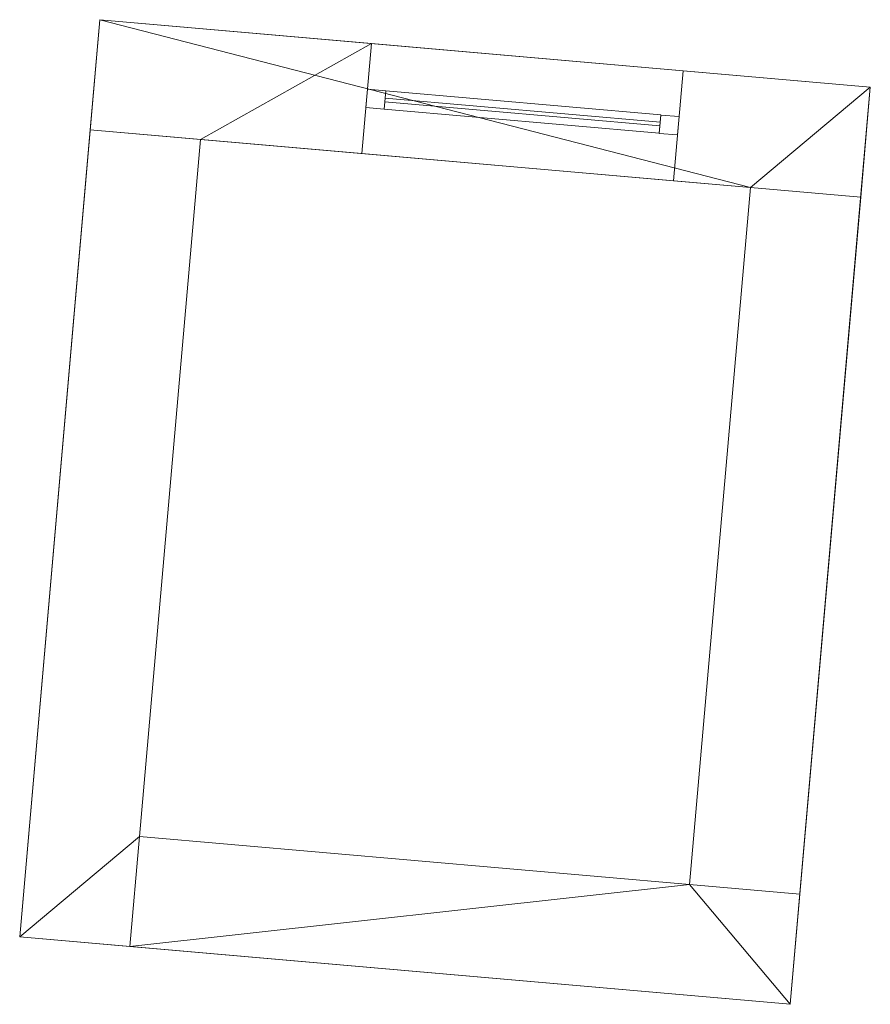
# Model space of a CAD drawing. Header units: millimetres. Extents: x -430348 to -225823, y -86243 to 5084.
# Tile 614 of 656: x -371758 to -369448, y -13651 to -10977. Entities that reach past the tile are written whole.
import ezdxf

# ---------------------------------------------------------------- set-up
doc = ezdxf.new("R2010")
doc.units = ezdxf.units.MM
for name, color, linetype, lineweight in [('A-GLAZ-CURT', 52, 'Continuous', 9), ('A-GLAZ-CWMG', 51, 'Continuous', 9), ('A-ROOF', 132, 'Continuous', 9), ('A-WALL', 113, 'Continuous', 9)]:
    doc.layers.add(name, color=color, linetype=linetype, lineweight=lineweight)

# ---------------------------------------------------------------- blocks, each defined once
blk = doc.blocks.new('System Panel - door 4-518760-_3D_ Copy 1')
at = {"layer": 'A-GLAZ-CURT'}
mesh = blk.add_polyface(dxfattribs=at)
corners = [(-375, 5), (-375, 5, 1619.3), (375, 5, 1619.3), (375, 5)]
mesh.append_faces([[corners[k] for k in face] for face in [(2, 3, 0, 1)]])
mesh = blk.add_polyface(dxfattribs=at)
corners = [(375, -5), (-375, -5), (-375, 5), (375, 5)]
mesh.append_faces([[corners[k] for k in face] for face in [(3, 0, 1, 2)]])
mesh = blk.add_polyface(dxfattribs=at)
corners = [(-375, -5, 1619.3), (375, -5, 1619.3), (375, 5, 1619.3), (-375, 5, 1619.3)]
mesh.append_faces([[corners[k] for k in face] for face in [(3, 0, 1, 2)]])
mesh = blk.add_polyface(dxfattribs=at)
corners = [(-375, -5), (-375, -5, 1619.3), (-375, 5, 1619.3), (-375, 5)]
mesh.append_faces([[corners[k] for k in face] for face in [(0, 1, 2, 3)]])
mesh = blk.add_polyface(dxfattribs=at)
corners = [(375, -5, 1619.3), (375, -5), (375, 5), (375, 5, 1619.3)]
mesh.append_faces([[corners[k] for k in face] for face in [(0, 1, 2, 3)]])
mesh = blk.add_polyface(dxfattribs=at)
corners = [(-375, -5), (375, -5), (375, -5, 1619.3), (-375, -5, 1619.3)]
mesh.append_faces([[corners[k] for k in face] for face in [(3, 0, 1, 2)]])
blk = doc.blocks.new('Rectangular Mullion - 50mm x 50mm-518761-_3D_ Copy 1')
at = {"layer": 'A-GLAZ-CWMG'}
mesh = blk.add_polyface(dxfattribs=at)
corners = [(0, 25), (-50, 25), (-50, -25), (0, -25)]
mesh.append_faces([[corners[k] for k in face] for face in [(2, 3, 0, 1)]])
mesh = blk.add_polyface(dxfattribs=at)
corners = [(0, 25, -1719.3), (0, -25, -1719.3), (-50, -25, -1719.3), (-50, 25, -1719.3)]
mesh.append_faces([[corners[k] for k in face] for face in [(0, 1, 2, 3)]])
mesh = blk.add_polyface(dxfattribs=at)
corners = [(-50, 25), (0, 25), (0, 25, -1719.3), (-50, 25, -1719.3)]
mesh.append_faces([[corners[k] for k in face] for face in [(0, 1, 2, 3)]])
mesh = blk.add_polyface(dxfattribs=at)
corners = [(-50, -25), (-50, 25), (-50, 25, -1719.3), (-50, -25, -1719.3)]
mesh.append_faces([[corners[k] for k in face] for face in [(0, 1, 2, 3)]])
mesh = blk.add_polyface(dxfattribs=at)
corners = [(0, 25), (0, -25), (0, -25, -1719.3), (0, 25, -1719.3)]
mesh.append_faces([[corners[k] for k in face] for face in [(0, 1, 2, 3)]])
mesh = blk.add_polyface(dxfattribs=at)
corners = [(0, -25), (-50, -25), (-50, -25, -1719.3), (0, -25, -1719.3)]
mesh.append_faces([[corners[k] for k in face] for face in [(0, 1, 2, 3)]])
blk = doc.blocks.new('Rectangular Mullion - 50mm x 50mm-285748-_3D_ Copy 1')
at = {"layer": 'A-GLAZ-CWMG'}
mesh = blk.add_polyface(dxfattribs=at)
corners = [(0, 25), (-50, 25), (-50, -25), (0, -25)]
mesh.append_faces([[corners[k] for k in face] for face in [(3, 0, 1, 2)]])
mesh = blk.add_polyface(dxfattribs=at)
corners = [(0, 25, -750), (0, -25, -750), (-50, -25, -750), (-50, 25, -750)]
mesh.append_faces([[corners[k] for k in face] for face in [(3, 0, 1, 2)]])
mesh = blk.add_polyface(dxfattribs=at)
corners = [(-50, 25), (0, 25), (0, 25, -750), (-50, 25, -750)]
mesh.append_faces([[corners[k] for k in face] for face in [(0, 1, 2, 3)]])
mesh = blk.add_polyface(dxfattribs=at)
corners = [(-50, -25), (-50, 25), (-50, 25, -750), (-50, -25, -750)]
mesh.append_faces([[corners[k] for k in face] for face in [(0, 1, 2, 3)]])
mesh = blk.add_polyface(dxfattribs=at)
corners = [(0, 25), (0, -25), (0, -25, -750), (0, 25, -750)]
mesh.append_faces([[corners[k] for k in face] for face in [(0, 1, 2, 3)]])
mesh = blk.add_polyface(dxfattribs=at)
corners = [(0, -25), (-50, -25), (-50, -25, -750), (0, -25, -750)]
mesh.append_faces([[corners[k] for k in face] for face in [(0, 1, 2, 3)]])
blk = doc.blocks.new('Rectangular Mullion - 50mm x 50mm-518762-_3D_ Copy 1')
at = {"layer": 'A-GLAZ-CWMG'}
mesh = blk.add_polyface(dxfattribs=at)
corners = [(0, 25), (-50, 25), (-50, -25), (0, -25)]
mesh.append_faces([[corners[k] for k in face] for face in [(2, 3, 0, 1)]])
mesh = blk.add_polyface(dxfattribs=at)
corners = [(0, 25, -1719.3), (0, -25, -1719.3), (-50, -25, -1719.3), (-50, 25, -1719.3)]
mesh.append_faces([[corners[k] for k in face] for face in [(0, 1, 2, 3)]])
mesh = blk.add_polyface(dxfattribs=at)
corners = [(-50, 25), (0, 25), (0, 25, -1719.3), (-50, 25, -1719.3)]
mesh.append_faces([[corners[k] for k in face] for face in [(0, 1, 2, 3)]])
mesh = blk.add_polyface(dxfattribs=at)
corners = [(-50, -25), (-50, 25), (-50, 25, -1719.3), (-50, -25, -1719.3)]
mesh.append_faces([[corners[k] for k in face] for face in [(0, 1, 2, 3)]])
mesh = blk.add_polyface(dxfattribs=at)
corners = [(0, 25), (0, -25), (0, -25, -1719.3), (0, 25, -1719.3)]
mesh.append_faces([[corners[k] for k in face] for face in [(0, 1, 2, 3)]])
mesh = blk.add_polyface(dxfattribs=at)
corners = [(0, -25), (-50, -25), (-50, -25, -1719.3), (0, -25, -1719.3)]
mesh.append_faces([[corners[k] for k in face] for face in [(0, 1, 2, 3)]])
blk = doc.blocks.new('Rectangular Mullion - 50mm x 50mm-285749-_3D_ Copy 1')
at = {"layer": 'A-GLAZ-CWMG'}
mesh = blk.add_polyface(dxfattribs=at)
corners = [(0, 25), (-50, 25), (-50, -25), (0, -25)]
mesh.append_faces([[corners[k] for k in face] for face in [(2, 3, 0, 1)]])
mesh = blk.add_polyface(dxfattribs=at)
corners = [(0, 25, -750), (0, -25, -750), (-50, -25, -750), (-50, 25, -750)]
mesh.append_faces([[corners[k] for k in face] for face in [(0, 1, 2, 3)]])
mesh = blk.add_polyface(dxfattribs=at)
corners = [(-50, 25), (0, 25), (0, 25, -750), (-50, 25, -750)]
mesh.append_faces([[corners[k] for k in face] for face in [(0, 1, 2, 3)]])
mesh = blk.add_polyface(dxfattribs=at)
corners = [(-50, -25), (-50, 25), (-50, 25, -750), (-50, -25, -750)]
mesh.append_faces([[corners[k] for k in face] for face in [(0, 1, 2, 3)]])
mesh = blk.add_polyface(dxfattribs=at)
corners = [(0, 25), (0, -25), (0, -25, -750), (0, 25, -750)]
mesh.append_faces([[corners[k] for k in face] for face in [(0, 1, 2, 3)]])
mesh = blk.add_polyface(dxfattribs=at)
corners = [(0, -25), (-50, -25), (-50, -25, -750), (0, -25, -750)]
mesh.append_faces([[corners[k] for k in face] for face in [(0, 1, 2, 3)]])

msp = doc.modelspace()

# ---------------------------------------------------------------- block references
at = {"layer": 'A-GLAZ-CURT', "rotation": 174.9999999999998}
msp.add_blockref('System Panel - door 4-518760-_3D_ Copy 1', (-370392.4, -11228.2, 58585.8), dxfattribs=at)
at = {"layer": 'A-GLAZ-CWMG', "extrusion": (0, 0, -1), "rotation": 5.00000000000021}
msp.add_blockref('Rectangular Mullion - 50mm x 50mm-518762-_3D_ Copy 1', (370815.8, -11191.2, -58535.8), dxfattribs=at)
at = {"layer": 'A-GLAZ-CWMG', "extrusion": (-0.996195, 0.087156, 0), "rotation": 90}
msp.add_blockref('Rectangular Mullion - 50mm x 50mm-285748-_3D_ Copy 1', (43467.3, 60255.1, 368379.4), dxfattribs=at)
at = {"layer": 'A-GLAZ-CWMG', "extrusion": (0.996195, -0.087156, 0), "rotation": 270}
msp.add_blockref('Rectangular Mullion - 50mm x 50mm-285749-_3D_ Copy 1', (-43467.3, 58535.8, -367629.4), dxfattribs=at)
at = {"layer": 'A-GLAZ-CWMG', "rotation": 354.9999999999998}
msp.add_blockref('Rectangular Mullion - 50mm x 50mm-518761-_3D_ Copy 1', (-369969.1, -11265.3, 60255.1), dxfattribs=at)

# ---------------------------------------------------------------- meshes
at = {"layer": 'A-ROOF'}
mesh = msp.add_polyface(dxfattribs=at)
corners = [(-371539.9, -10977.2, 60549.6), (-369447.9, -11160.3, 60221.8), (-369665.8, -13650.8, 60221.8), (-371757.8, -13467.7, 60549.6)]
mesh.append_faces([[corners[k] for k in face] for face in [(2, 3, 0, 1)]])
mesh = msp.add_polyface(dxfattribs=at)
corners = [(-369447.9, -11160.3, 60323), (-371539.9, -10977.2, 60650.8), (-371757.8, -13467.7, 60650.8), (-369665.8, -13650.8, 60323)]
mesh.append_faces([[corners[k] for k in face] for face in [(1, 2, 3, 0)]])
mesh = msp.add_polyface(dxfattribs=at)
corners = [(-371757.8, -13467.7, 60650.8), (-371539.9, -10977.2, 60650.8), (-371539.9, -10977.2, 60549.6), (-371757.8, -13467.7, 60549.6)]
mesh.append_faces([[corners[k] for k in face] for face in [(1, 2, 3, 0)]])
mesh = msp.add_polyface(dxfattribs=at)
corners = [(-371539.9, -10977.2, 60650.8), (-369447.9, -11160.3, 60323), (-369447.9, -11160.3, 60221.8), (-371539.9, -10977.2, 60549.6)]
mesh.append_faces([[corners[k] for k in face] for face in [(1, 2, 3, 0)]])
mesh = msp.add_polyface(dxfattribs=at)
corners = [(-369447.9, -11160.3, 60221.8), (-369447.9, -11160.3, 60323), (-369665.8, -13650.8, 60323), (-369665.8, -13650.8, 60221.8)]
mesh.append_faces([[corners[k] for k in face] for face in [(2, 3, 0, 1)]])
mesh = msp.add_polyface(dxfattribs=at)
corners = [(-369665.8, -13650.8, 60323), (-371757.8, -13467.7, 60650.8), (-371757.8, -13467.7, 60549.6), (-369665.8, -13650.8, 60221.8)]
mesh.append_faces([[corners[k] for k in face] for face in [(0, 1, 2, 3)]])
at = {"layer": 'A-WALL'}
mesh = msp.add_polyface(dxfattribs=at)
corners = [(-371566.1, -11276.1, 58535.8), (-371539.9, -10977.2, 58535.8), (-370802.7, -11041.7, 58535.8), (-370828.9, -11340.6, 58535.8), (-371267.2, -11302.3, 58535.8), (-369447.9, -11160.3, 58535.8), (-369474.1, -11459.1, 58535.8), (-369772.9, -11433, 58535.8), (-369982.1, -11414.7, 58535.8), (-369956, -11115.8, 58535.8)]
mesh.append_faces([[corners[k] for k in face] for face in [(4, 2, 3), (7, 5, 6)]], dxfattribs={"vtx0": -1})
mesh.append_faces([[corners[k] for k in face] for face in [(1, 2, 4, 0), (9, 5, 7, 8)]], dxfattribs={"vtx1": -1})
mesh = msp.add_polyface(dxfattribs=at)
corners = [(-371539.9, -10977.2, 60549.6), (-371539.9, -10977.2, 58535.8), (-371566.1, -11276.1, 58535.8), (-371566.1, -11276.1, 60549.6)]
mesh.append_faces([[corners[k] for k in face] for face in [(0, 1, 2, 3)]])
mesh = msp.add_polyface(dxfattribs=at)
corners = [(-369447.9, -11160.3, 60221.8), (-371539.9, -10977.2, 60549.6), (-371566.1, -11276.1, 60549.6), (-371267.2, -11302.3, 60502.8), (-369772.9, -11433, 60268.6), (-369474.1, -11459.1, 60221.8)]
mesh.append_faces([[corners[k] for k in face] for face in [(0, 1, 4, 5)]], dxfattribs={"vtx1": -1})
mesh.append_faces([[corners[k] for k in face] for face in [(1, 2, 3, 4)]], dxfattribs={"vtx3": -1})
mesh = msp.add_polyface(dxfattribs=at)
corners = [(-371539.9, -10977.2, 58535.8), (-371539.9, -10977.2, 60549.6), (-369447.9, -11160.3, 60221.8), (-369447.9, -11160.3, 58535.8), (-369956, -11115.8, 58535.8), (-369956, -11115.8, 60255.1), (-370802.7, -11041.7, 60255.1), (-370802.7, -11041.7, 58535.8)]
mesh.append_faces([[corners[k] for k in face] for face in [(2, 5, 1), (6, 1, 5)]], dxfattribs={"vtx0": -1, "vtx1": -1})
mesh.append_faces([[corners[k] for k in face] for face in [(2, 3, 4, 5), (6, 7, 0, 1)]], dxfattribs={"vtx3": -1})
mesh = msp.add_polyface(dxfattribs=at)
corners = [(-369956, -11115.8, 60255.1), (-369982.1, -11414.7, 60255.1), (-370828.9, -11340.6, 60255.1), (-370802.7, -11041.7, 60255.1)]
mesh.append_faces([[corners[k] for k in face] for face in [(0, 1, 2, 3)]])
mesh = msp.add_polyface(dxfattribs=at)
corners = [(-370802.7, -11041.7, 60255.1), (-370828.9, -11340.6, 60255.1), (-370828.9, -11340.6, 58535.8), (-370802.7, -11041.7, 58535.8)]
mesh.append_faces([[corners[k] for k in face] for face in [(0, 1, 2, 3)]])
mesh = msp.add_polyface(dxfattribs=at)
corners = [(-369982.1, -11414.7, 60255.1), (-369956, -11115.8, 60255.1), (-369956, -11115.8, 58535.8), (-369982.1, -11414.7, 58535.8)]
mesh.append_faces([[corners[k] for k in face] for face in [(2, 3, 0, 1)]])
mesh = msp.add_polyface(dxfattribs=at)
corners = [(-369447.9, -11160.3, 58535.8), (-369447.9, -11160.3, 60221.8), (-369474.1, -11459.1, 60221.8), (-369474.1, -11459.1, 58535.8)]
mesh.append_faces([[corners[k] for k in face] for face in [(2, 3, 0, 1)]])
mesh = msp.add_polyface(dxfattribs=at)
corners = [(-371566.1, -11276.1, 58535.8), (-371757.8, -13467.7, 58535.8), (-371757.8, -13467.7, 60549.6), (-371566.1, -11276.1, 60549.6)]
mesh.append_faces([[corners[k] for k in face] for face in [(2, 3, 0, 1)]])
mesh = msp.add_polyface(dxfattribs=at)
corners = [(-371757.8, -13467.7, 58535.8), (-371566.1, -11276.1, 58535.8), (-371267.2, -11302.3, 58535.8), (-371432.8, -13195, 58535.8), (-371459, -13493.9, 58535.8)]
mesh.append_faces([[corners[k] for k in face] for face in [(3, 0, 1, 2)]], dxfattribs={"vtx0": -1})
mesh.append_faces([[corners[k] for k in face] for face in [(3, 4, 0)]], dxfattribs={"vtx2": -1})
mesh = msp.add_polyface(dxfattribs=at)
corners = [(-371566.1, -11276.1, 60549.6), (-371757.8, -13467.7, 60549.6), (-371459, -13493.9, 60502.8), (-371432.8, -13195, 60502.8), (-371267.2, -11302.3, 60502.8)]
mesh.append_faces([[corners[k] for k in face] for face in [(1, 2, 3)]], dxfattribs={"vtx2": -1})
mesh.append_faces([[corners[k] for k in face] for face in [(3, 4, 0, 1)]], dxfattribs={"vtx3": -1})
mesh = msp.add_polyface(dxfattribs=at)
corners = [(-371566.1, -11276.1, 60549.6), (-371566.1, -11276.1, 58535.8), (-371267.2, -11302.3, 58535.8), (-370828.9, -11340.6, 58535.8), (-370828.9, -11340.6, 60255.1), (-369982.1, -11414.7, 60255.1), (-369982.1, -11414.7, 58535.8), (-369772.9, -11433, 58535.8), (-369474.1, -11459.1, 58535.8), (-369474.1, -11459.1, 60221.8), (-369772.9, -11433, 60268.6), (-371267.2, -11302.3, 60502.8)]
mesh.append_faces([[corners[k] for k in face] for face in [(11, 4, 5, 10)]], dxfattribs={"vtx0": -1, "vtx2": -1})
mesh.append_faces([[corners[k] for k in face] for face in [(2, 3, 4, 1)]], dxfattribs={"vtx2": -1})
mesh.append_faces([[corners[k] for k in face] for face in [(11, 0, 1, 4), (5, 6, 7, 10)]], dxfattribs={"vtx2": -1, "vtx3": -1})
mesh.append_faces([[corners[k] for k in face] for face in [(7, 8, 9, 10)]], dxfattribs={"vtx3": -1})
mesh = msp.add_polyface(dxfattribs=at)
corners = [(-371566.1, -11276.1, 58535.8), (-371566.1, -11276.1, 60549.6), (-371267.2, -11302.3, 60502.8), (-371267.2, -11302.3, 58535.8)]
mesh.append_faces([[corners[k] for k in face] for face in [(0, 1, 2, 3)]])
mesh = msp.add_polyface(dxfattribs=at)
corners = [(-371267.2, -11302.3, 58535.8), (-371267.2, -11302.3, 60502.8), (-371432.8, -13195, 60502.8), (-371459, -13493.9, 60502.8), (-371459, -13493.9, 58535.8), (-371432.8, -13195, 58535.8)]
mesh.append_faces([[corners[k] for k in face] for face in [(2, 3, 4, 5), (5, 0, 1, 2)]], dxfattribs={"vtx3": -1})
mesh = msp.add_polyface(dxfattribs=at)
corners = [(-369938.5, -13325.8, 58535.8), (-369938.5, -13325.8, 60268.6), (-369772.9, -11433, 60268.6), (-369772.9, -11433, 58535.8)]
mesh.append_faces([[corners[k] for k in face] for face in [(1, 2, 3, 0)]])
mesh = msp.add_polyface(dxfattribs=at)
corners = [(-369474.1, -11459.1, 58535.8), (-369639.7, -13351.9, 58535.8), (-369938.5, -13325.8, 58535.8), (-369772.9, -11433, 58535.8)]
mesh.append_faces([[corners[k] for k in face] for face in [(3, 0, 1, 2)]])
mesh = msp.add_polyface(dxfattribs=at)
corners = [(-369639.7, -13351.9, 60221.8), (-369474.1, -11459.1, 60221.8), (-369772.9, -11433, 60268.6), (-369938.5, -13325.8, 60268.6)]
mesh.append_faces([[corners[k] for k in face] for face in [(2, 3, 0, 1)]])
mesh = msp.add_polyface(dxfattribs=at)
corners = [(-369474.1, -11459.1, 60221.8), (-369474.1, -11459.1, 58535.8), (-369772.9, -11433, 58535.8), (-369772.9, -11433, 60268.6)]
mesh.append_faces([[corners[k] for k in face] for face in [(2, 3, 0, 1)]])
mesh = msp.add_polyface(dxfattribs=at)
corners = [(-369639.7, -13351.9, 58535.8), (-369474.1, -11459.1, 58535.8), (-369474.1, -11459.1, 60221.8), (-369639.7, -13351.9, 60221.8)]
mesh.append_faces([[corners[k] for k in face] for face in [(3, 0, 1, 2)]])
mesh = msp.add_polyface(dxfattribs=at)
corners = [(-369665.8, -13650.8, 58535.8), (-371459, -13493.9, 58535.8), (-371432.8, -13195, 58535.8), (-369938.5, -13325.8, 58535.8), (-369639.7, -13351.9, 58535.8)]
mesh.append_faces([[corners[k] for k in face] for face in [(3, 0, 1, 2)]], dxfattribs={"vtx0": -1})
mesh.append_faces([[corners[k] for k in face] for face in [(3, 4, 0)]], dxfattribs={"vtx2": -1})
mesh = msp.add_polyface(dxfattribs=at)
corners = [(-371459, -13493.9, 58535.8), (-371459, -13493.9, 60502.8), (-371432.8, -13195, 60502.8), (-371432.8, -13195, 58535.8)]
mesh.append_faces([[corners[k] for k in face] for face in [(0, 1, 2, 3)]])
mesh = msp.add_polyface(dxfattribs=at)
corners = [(-371459, -13493.9, 60502.8), (-369665.8, -13650.8, 60221.8), (-369639.7, -13351.9, 60221.8), (-369938.5, -13325.8, 60268.6), (-371432.8, -13195, 60502.8)]
mesh.append_faces([[corners[k] for k in face] for face in [(3, 0, 1, 2)]], dxfattribs={"vtx0": -1})
mesh.append_faces([[corners[k] for k in face] for face in [(3, 4, 0)]], dxfattribs={"vtx2": -1})
mesh = msp.add_polyface(dxfattribs=at)
corners = [(-371432.8, -13195, 58535.8), (-371432.8, -13195, 60502.8), (-369938.5, -13325.8, 60268.6), (-369639.7, -13351.9, 60221.8), (-369639.7, -13351.9, 58535.8), (-369938.5, -13325.8, 58535.8)]
mesh.append_faces([[corners[k] for k in face] for face in [(3, 4, 5, 2), (0, 1, 2, 5)]], dxfattribs={"vtx2": -1})
mesh = msp.add_polyface(dxfattribs=at)
corners = [(-369639.7, -13351.9, 58535.8), (-369639.7, -13351.9, 60221.8), (-369938.5, -13325.8, 60268.6), (-369938.5, -13325.8, 58535.8)]
mesh.append_faces([[corners[k] for k in face] for face in [(3, 0, 1, 2)]])
mesh = msp.add_polyface(dxfattribs=at)
corners = [(-369665.8, -13650.8, 60221.8), (-369665.8, -13650.8, 58535.8), (-369639.7, -13351.9, 58535.8), (-369639.7, -13351.9, 60221.8)]
mesh.append_faces([[corners[k] for k in face] for face in [(3, 0, 1, 2)]])
mesh = msp.add_polyface(dxfattribs=at)
corners = [(-371757.8, -13467.7, 60549.6), (-371757.8, -13467.7, 58535.8), (-371459, -13493.9, 58535.8), (-371459, -13493.9, 60502.8)]
mesh.append_faces([[corners[k] for k in face] for face in [(3, 0, 1, 2)]])
mesh = msp.add_polyface(dxfattribs=at)
corners = [(-371459, -13493.9, 58535.8), (-369665.8, -13650.8, 58535.8), (-369665.8, -13650.8, 60221.8), (-371459, -13493.9, 60502.8)]
mesh.append_faces([[corners[k] for k in face] for face in [(2, 3, 0, 1)]])

doc.saveas('drawing.dxf')
